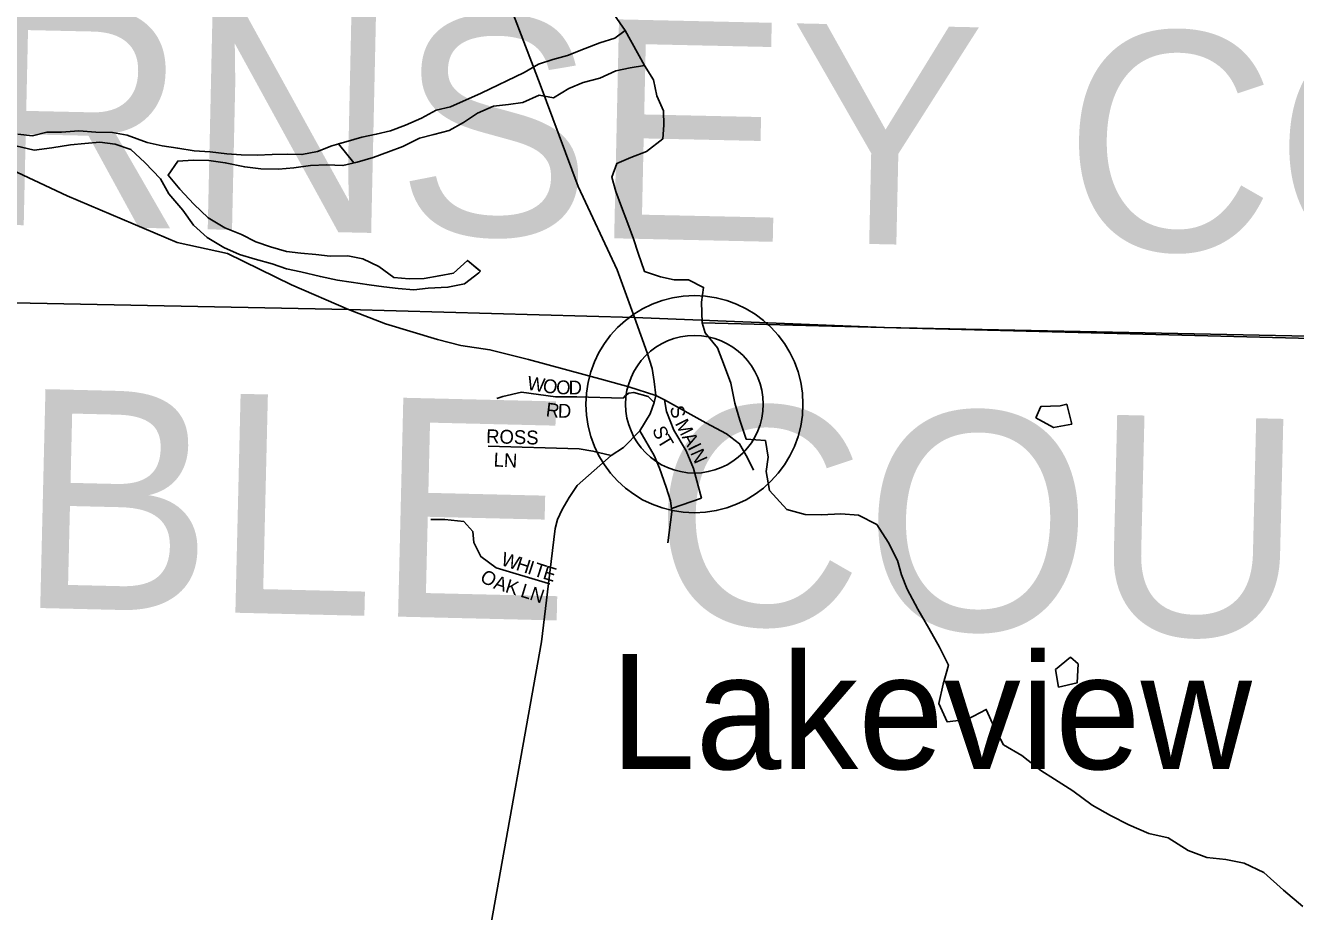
# Model space of a CAD drawing. Extents: x -22 to 431, y -18 to 160.
# Drawn here: x 329.532 to 330.402, y 158.325 to 158.932 of the extents above; entities that cross this region are included whole.
import ezdxf

# ---------------------------------------------------------------- set-up
doc = ezdxf.new("R2010")
doc.units = 0
for name, color, linetype in [('GM_X_Adjacent_County', 7, 'Continuous'), ('GM_X_Adjacent_County_Text', 7, 'Continuous'), ('GM_X_County_ROW', 7, 'Continuous'), ('GM_X_County_Subdivision', 7, 'Continuous'), ('GM_X_Major_River_Text', 7, 'Continuous'), ('GM_X_Township_Road', 7, 'Continuous'), ('GM_X_Township_ROW', 7, 'Continuous'), ('GM_X_Township_Subdivision', 7, 'Continuous'), ('GM_X_Township_Subdivision_Text', 7, 'Continuous'), ('GM_X_Unincorporated_Text', 7, 'Continuous')]:
    doc.layers.add(name, color=color, linetype=linetype)

msp = doc.modelspace()

# ---------------------------------------------------------------- linework, layer by layer
at = {"layer": 'GM_X_Adjacent_County_Text'}
for points in [[(329.49548, 158.84523), (329.56038, 158.81503), (329.63588, 158.78301), (329.67022, 158.77541), (329.7142, 158.75392), (329.75324, 158.73701)], [(329.75324, 158.73701), (329.77853, 158.72727), (329.81424, 158.71658), (329.83028, 158.7123), (329.85016, 158.70952), (329.87647, 158.70289), (329.928, 158.68899), (329.94526, 158.68397), (329.96376, 158.67807)]]:
    msp.add_lwpolyline(points, dxfattribs=at)
at = {"layer": 'GM_X_County_ROW'}
for points in [[(329.94924, 158.73153), (329.93725, 158.76413), (329.91055, 158.8213), (329.88469, 158.89114), (329.85729, 158.96248), (329.82828, 159.03911), (329.79969, 159.11347), (329.77586, 159.17537), (329.76947, 159.19388), (329.76622, 159.20636), (329.76526, 159.21813), (329.76789, 159.24172), (329.77376, 159.29804), (329.78107, 159.35933)], [(330.42845, 157.77907), (330.32298, 157.95081), (330.2032, 157.98307), (330.09759, 158.08574), (329.88296, 158.23192), (329.85106, 158.31659), (329.88539, 158.50936), (329.8902, 158.5493), (329.89475, 158.58697), (329.8964, 158.5933), (329.89969, 158.60003), (329.9045, 158.60828), (329.90986, 158.61638), (329.93335, 158.63713), (329.9417, 158.64262), (329.95293, 158.65401), (329.96001, 158.66555), (329.96277, 158.67324), (329.96376, 158.67807), (329.9628, 158.68775), (329.96142, 158.69653), (329.95788, 158.70731), (329.94924, 158.73153)]]:
    msp.add_lwpolyline(points, dxfattribs=at)
at = {"layer": 'GM_X_Major_River_Text'}
for p, q in [((328.47981, 158.76257), (329.75324, 158.73701)), ((329.75324, 158.73701), (329.94924, 158.73153)), ((329.94924, 158.73153), (330.12057, 158.72477)), ((330.12057, 158.72477), (331.28823, 158.7011))]:
    msp.add_line(p, q, dxfattribs=at)
at = {"layer": 'GM_X_Township_Road'}
for radius in [0.0744, 0.04716]:
    msp.add_circle((329.99029, 158.67218), radius, dxfattribs=at)
at = {"layer": 'GM_X_Township_ROW'}
for points in [[(329.85479, 158.67598), (329.85896, 158.67749), (329.87184, 158.6805), (329.89505, 158.67712), (329.90976, 158.67728), (329.94136, 158.67632), (329.94311, 158.67807), (329.94533, 158.67966), (329.94867, 158.6803), (329.95852, 158.67744), (329.96277, 158.67324)], [(329.96376, 158.67807), (329.96985, 158.67509), (329.99815, 158.65939), (330.01231, 158.65185), (330.02123, 158.64508), (330.0267, 158.63543), (330.03085, 158.62707)], [(329.96985, 158.67509), (329.97124, 158.66724), (329.97616, 158.65447), (329.98462, 158.64016), (329.98969, 158.62816), (329.99521, 158.60779)], [(329.95293, 158.65401), (329.96277, 158.63708), (329.96645, 158.62833), (329.97098, 158.61542), (329.97399, 158.60593), (329.97449, 158.60077), (329.97473, 158.59834), (329.97204, 158.5771)], [(329.93335, 158.63713), (329.92071, 158.64002), (329.91123, 158.64167), (329.84905, 158.64336)], [(329.97449, 158.60077), (329.99521, 158.60779)], [(329.80964, 158.59318), (329.81926, 158.59318), (329.83233, 158.5918), (329.83851, 158.58493), (329.8392, 158.57737), (329.84401, 158.56774), (329.85433, 158.56018), (329.8902, 158.5493), (329.89112, 158.54903)]]:
    msp.add_lwpolyline(points, dxfattribs=at)
at = {"layer": 'GM_X_Township_Subdivision'}
for p, q in [((329.956, 158.90418), (329.94288, 158.92828)), ((329.7464, 158.85052), (329.75691, 158.83746)), ((329.99556, 158.72794), (331.28918, 158.69472))]:
    msp.add_line(p, q, dxfattribs=at)
for points in [[(329.92406, 158.95535), (329.94288, 158.92828)], [(329.94288, 158.92828), (329.92406, 158.95535)], [(329.94288, 158.92828), (329.93575, 158.92289), (329.92557, 158.91973), (329.91539, 158.91581), (329.90334, 158.91111), (329.89315, 158.90833), (329.88335, 158.90517), (329.87357, 158.89936)], [(329.87357, 158.89936), (329.84421, 158.88534), (329.82312, 158.87598), (329.81331, 158.87358), (329.80315, 158.86815), (329.79223, 158.86346), (329.78205, 158.85954), (329.77224, 158.85714), (329.76242, 158.85513), (329.75149, 158.85196), (329.7464, 158.85052)], [(329.88395, 158.88394), (329.89381, 158.88217), (329.90434, 158.88837), (329.91413, 158.89266), (329.92545, 158.89546), (329.93637, 158.90052), (329.94618, 158.90254), (329.956, 158.90418), (329.96216, 158.89439), (329.96455, 158.88343), (329.9692, 158.87325), (329.9693, 158.86339), (329.96864, 158.8539), (329.95738, 158.84542), (329.94683, 158.84112), (329.93704, 158.8372), (329.93373, 158.82768), (329.93648, 158.81786), (329.94038, 158.80729), (329.94466, 158.79597), (329.94856, 158.78539), (329.95169, 158.77557), (329.95598, 158.76311), (329.96699, 158.75946), (329.97647, 158.7573), (329.98631, 158.75743), (329.99658, 158.75224), (329.99517, 158.74199), (329.99556, 158.72794)], [(329.99556, 158.72794), (329.99517, 158.74199), (329.99658, 158.75224), (329.98631, 158.75743), (329.97647, 158.7573), (329.96699, 158.75946), (329.95598, 158.76311), (329.95169, 158.77557), (329.94856, 158.78539), (329.94466, 158.79597), (329.94038, 158.80729), (329.93648, 158.81786), (329.93373, 158.82768), (329.93704, 158.8372), (329.94683, 158.84112), (329.95738, 158.84542), (329.96864, 158.8539), (329.9693, 158.86339), (329.9692, 158.87325), (329.96455, 158.88343), (329.96216, 158.89439), (329.956, 158.90418)], [(329.956, 158.90418), (329.96216, 158.89439), (329.96455, 158.88343), (329.9692, 158.87325), (329.9693, 158.86339), (329.96864, 158.8539), (329.95738, 158.84542), (329.94683, 158.84112), (329.93704, 158.8372), (329.93373, 158.82768), (329.93648, 158.81786), (329.94038, 158.80729), (329.94466, 158.79597), (329.94856, 158.78539), (329.95169, 158.77557), (329.95598, 158.76311), (329.96699, 158.75946), (329.97647, 158.7573), (329.98631, 158.75743), (329.99658, 158.75224), (329.99517, 158.74199), (329.99556, 158.72794)], [(329.75691, 158.83746), (329.7592, 158.83802), (329.77014, 158.84119), (329.78069, 158.84511), (329.79049, 158.84865), (329.80178, 158.85448), (329.81159, 158.85688), (329.82216, 158.85966), (329.83194, 158.86509), (329.8417, 158.87166), (329.85263, 158.87635), (329.86283, 158.87761), (329.87265, 158.87887), (329.88395, 158.88394)], [(329.99556, 158.72794), (329.99764, 158.72099), (330.00603, 158.71081), (330.01102, 158.69832), (330.01526, 158.68658), (330.01799, 158.67294), (330.02146, 158.6612), (330.02571, 158.64833), (330.03896, 158.64728), (330.04092, 158.63591), (330.03947, 158.62604), (330.04181, 158.61315), (330.05363, 158.59995), (330.06614, 158.59661), (330.0775, 158.59631), (330.09074, 158.59716), (330.10286, 158.5961), (330.11539, 158.58973), (330.12303, 158.57764), (330.12954, 158.56516), (330.13225, 158.55531), (330.13609, 158.54547), (330.14337, 158.53186), (330.15102, 158.51864), (330.15828, 158.50578), (330.16442, 158.4933), (330.16071, 158.48038), (330.15776, 158.46708), (330.16351, 158.4546), (330.17713, 158.45621), (330.19034, 158.46312), (330.1957, 158.45102), (330.20221, 158.43892), (330.21475, 158.43141), (330.22768, 158.42125), (330.23718, 158.41525), (330.24972, 158.40736), (330.26302, 158.39758), (330.27556, 158.39046), (330.28809, 158.38409), (330.30175, 158.37811), (330.31502, 158.37516), (330.32869, 158.36652), (330.34159, 158.36168), (330.35447, 158.36024), (330.36698, 158.35767), (330.38064, 158.35131), (330.39396, 158.33925), (330.40728, 158.32796)], [(330.40728, 158.32796), (330.39396, 158.33925), (330.38064, 158.35131), (330.36698, 158.35767), (330.35447, 158.36024), (330.34159, 158.36168), (330.32869, 158.36652), (330.31502, 158.37516), (330.30175, 158.37811), (330.28809, 158.38409), (330.27556, 158.39046), (330.26302, 158.39758), (330.24972, 158.40736), (330.23718, 158.41525), (330.22768, 158.42125), (330.21475, 158.43141), (330.20221, 158.43892), (330.1957, 158.45102), (330.19034, 158.46312), (330.17713, 158.45621), (330.16351, 158.4546), (330.15776, 158.46708), (330.16071, 158.48038), (330.16442, 158.4933), (330.15828, 158.50578), (330.15102, 158.51864), (330.14337, 158.53186), (330.13609, 158.54547), (330.13225, 158.55531), (330.12954, 158.56516), (330.12303, 158.57764), (330.11539, 158.58973), (330.10286, 158.5961), (330.09074, 158.59716), (330.0775, 158.59631), (330.06614, 158.59661), (330.05363, 158.59995), (330.04181, 158.61315), (330.03947, 158.62604), (330.04092, 158.63591), (330.03896, 158.64728), (330.02571, 158.64833), (330.02146, 158.6612), (330.01799, 158.67294), (330.01526, 158.68658), (330.01102, 158.69832), (330.00603, 158.71081), (329.99764, 158.72099), (329.99556, 158.72794)], [(330.22434, 158.66291), (330.23649, 158.65616), (330.24897, 158.65851), (330.24548, 158.67215), (330.24095, 158.67098)], [(330.24095, 158.67098), (330.2277, 158.67052), (330.22434, 158.66291)], [(330.24803, 158.49878), (330.23787, 158.49037), (330.23983, 158.47824)], [(330.23983, 158.47824), (330.25268, 158.48136), (330.25336, 158.49426), (330.24803, 158.49878)]]:
    msp.add_lwpolyline(points, dxfattribs=at)
at = {"layer": 'GM_X_Township_Subdivision_Text'}
msp.add_line((329.956, 158.90418), (329.94288, 158.92828), dxfattribs=at)
for points in [[(329.87357, 158.89936), (329.88335, 158.90517), (329.89315, 158.90833), (329.90334, 158.91111), (329.91539, 158.91581), (329.92557, 158.91973), (329.93575, 158.92289), (329.94288, 158.92828)], [(329.52669, 158.85712), (329.53654, 158.8561), (329.54635, 158.8585), (329.55656, 158.85863), (329.56828, 158.85953), (329.58002, 158.85854), (329.59137, 158.8583), (329.60161, 158.85654), (329.61528, 158.8514), (329.62552, 158.84925), (329.63613, 158.84748), (329.6475, 158.84573), (329.65848, 158.84511), (329.66985, 158.84373), (329.67969, 158.8431), (329.69067, 158.84286), (329.70088, 158.84336), (329.71109, 158.84349), (329.72131, 158.84324), (329.73188, 158.84527), (329.74168, 158.84918), (329.75149, 158.85196), (329.76242, 158.85513), (329.77224, 158.85714), (329.78205, 158.85954), (329.79223, 158.86346), (329.80315, 158.86815), (329.81331, 158.87358), (329.82312, 158.87598), (329.84421, 158.88534), (329.87357, 158.89936)], [(329.88395, 158.88394), (329.89381, 158.88217), (329.90434, 158.88837), (329.91413, 158.89266), (329.92545, 158.89546), (329.93637, 158.90052), (329.94618, 158.90254), (329.956, 158.90418)], [(329.88395, 158.88394), (329.89381, 158.88217), (329.90434, 158.88837), (329.91413, 158.89266), (329.92545, 158.89546), (329.93637, 158.90052), (329.94618, 158.90254), (329.956, 158.90418)], [(329.88395, 158.88394), (329.87265, 158.87887), (329.86283, 158.87761), (329.85263, 158.87635), (329.8417, 158.87166), (329.83194, 158.86509), (329.82216, 158.85966), (329.81159, 158.85688), (329.80178, 158.85448), (329.79049, 158.84865), (329.78069, 158.84511), (329.77014, 158.84119), (329.7592, 158.83802), (329.74939, 158.83562), (329.73841, 158.83625), (329.72706, 158.83572), (329.71573, 158.83407), (329.70515, 158.83318), (329.69304, 158.83341), (329.68205, 158.83479), (329.66878, 158.83765), (329.65741, 158.83903), (329.64682, 158.83928), (329.63623, 158.83876), (329.62952, 158.8292), (329.63757, 158.81944), (329.64713, 158.80932), (329.65707, 158.79997), (329.66849, 158.7929), (329.67989, 158.7885), (329.68978, 158.78331), (329.69965, 158.78002), (329.71066, 158.77675), (329.72051, 158.77573), (329.73074, 158.77472), (329.74058, 158.77371), (329.75269, 158.77386), (329.76293, 158.77171), (329.77395, 158.76654), (329.78425, 158.75908), (329.79485, 158.75807), (329.80507, 158.7582), (329.81526, 158.76023), (329.82508, 158.76187), (329.83483, 158.77071), (329.84323, 158.76361)], [(329.84364, 158.76326), (329.83483, 158.77071), (329.82508, 158.76187), (329.81526, 158.76023), (329.80507, 158.7582), (329.79485, 158.75807), (329.78425, 158.75908), (329.77395, 158.76654), (329.76293, 158.77171), (329.75269, 158.77386), (329.74058, 158.77371), (329.73074, 158.77472), (329.72051, 158.77573), (329.71066, 158.77675), (329.69965, 158.78002), (329.68978, 158.78331), (329.67989, 158.7885), (329.66849, 158.7929), (329.65707, 158.79997), (329.64713, 158.80932), (329.63757, 158.81944), (329.62952, 158.8292), (329.63623, 158.83876), (329.64682, 158.83928), (329.65741, 158.83903), (329.66878, 158.83765), (329.68205, 158.83479), (329.69304, 158.83341), (329.70515, 158.83318), (329.71573, 158.83407), (329.72706, 158.83572), (329.73841, 158.83625), (329.74939, 158.83562), (329.7592, 158.83802), (329.77014, 158.84119), (329.78069, 158.84511), (329.79049, 158.84865), (329.80178, 158.85448), (329.81159, 158.85688), (329.82216, 158.85966), (329.83194, 158.86509), (329.8417, 158.87166), (329.85263, 158.87635), (329.86283, 158.87761), (329.87265, 158.87887), (329.88395, 158.88394)], [(329.52526, 158.84914), (329.53778, 158.84626), (329.54987, 158.84793), (329.56271, 158.84998), (329.57254, 158.85086), (329.58274, 158.85175), (329.59335, 158.85036), (329.60398, 158.84671), (329.61354, 158.83772), (329.62425, 158.82648), (329.63003, 158.81631), (329.63961, 158.80506), (329.64691, 158.79491), (329.65645, 158.78631), (329.66788, 158.77962), (329.67852, 158.77483), (329.68915, 158.77155), (329.70092, 158.76828), (329.71079, 158.76499), (329.72065, 158.76284), (329.73392, 158.75959), (329.74568, 158.75708), (329.75515, 158.75568), (329.76728, 158.75394), (329.77751, 158.75255), (329.78736, 158.75154), (329.79796, 158.75053), (329.80778, 158.75179), (329.8214, 158.75234), (329.83272, 158.75475), (329.84249, 158.76208), (329.84323, 158.76285)], [(329.52526, 158.84914), (329.53778, 158.84626), (329.54987, 158.84793), (329.56271, 158.84998), (329.57254, 158.85086), (329.58274, 158.85175), (329.59335, 158.85036), (329.60398, 158.84671), (329.61354, 158.83772), (329.62425, 158.82648), (329.63003, 158.81631), (329.63961, 158.80506), (329.64691, 158.79491), (329.65645, 158.78631), (329.66788, 158.77962), (329.67852, 158.77483), (329.68915, 158.77155), (329.70092, 158.76828), (329.71079, 158.76499), (329.72065, 158.76284), (329.73392, 158.75959), (329.74568, 158.75708), (329.75515, 158.75568), (329.76728, 158.75394), (329.77751, 158.75255), (329.78736, 158.75154), (329.79796, 158.75053), (329.80778, 158.75179), (329.8214, 158.75234), (329.83272, 158.75475), (329.84249, 158.76208), (329.84364, 158.76326)]]:
    msp.add_lwpolyline(points, dxfattribs=at)

# ---------------------------------------------------------------- texts
at = {"layer": 'GM_X_Adjacent_County'}
msp.add_text('Lakeview', height=0.078914, rotation=0.00001, dxfattribs=at).set_placement((329.93241, 158.42217))
at = {"layer": 'GM_X_County_Subdivision'}
for s, rotation, p in [('W', 351.20655, (329.87522, 158.68218)), ('O', 351.20233, (329.88592, 158.68052)), ('O', 358.2476, (329.89542, 158.67913)), ('D', 0.01536, (329.90407, 158.67887)), ('R', 352.93825, (329.88812, 158.66396)), ('D', 359.46771, (329.89672, 158.66296)), ('S', 284.16218, (329.97332, 158.66993)), ('M', 296.86855, (329.97675, 158.65903)), ('ROSS', 358.36431, (329.84746, 158.64554)), ('S', 292.01453, (329.9612, 158.65498)), ('T', 301.26798, (329.96445, 158.64731)), ('A', 299.30789, (329.98148, 158.64972)), ('I', 296.17396, (329.98549, 158.64258)), ('LN', 356.98902, (329.8525, 158.62956)), ('N', 294.01353, (329.98729, 158.63892)), ('W', 342.0542, (329.85709, 158.56213)), ('H', 342.0673, (329.8674, 158.55879)), ('O', 328.14055, (329.8426, 158.5516)), ('I', 342.07207, (329.87533, 158.55622)), ('T', 342.05755, (329.8793, 158.55494)), ('E', 343.12141, (329.88582, 158.55283)), ('A', 342.52643, (329.85204, 158.54612)), ('K', 343.09715, (329.86008, 158.54358)), ('L', 343.05999, (329.87046, 158.54043)), ('N', 341.61343, (329.87677, 158.53851))]:
    msp.add_text(s, height=0.00947, rotation=rotation, dxfattribs=at).set_placement(p)
at = {"layer": 'GM_X_Unincorporated_Text'}
for s, rotation, p in [('GUERNSEY COUNTY', 358.733, (329.0609, 158.80518)), ('NOBLE COUNTY', 358.62491, (329.22468, 158.54015))]:
    msp.add_text(s, height=0.15, rotation=rotation, dxfattribs=at).set_placement(p)

doc.saveas('drawing.dxf')
